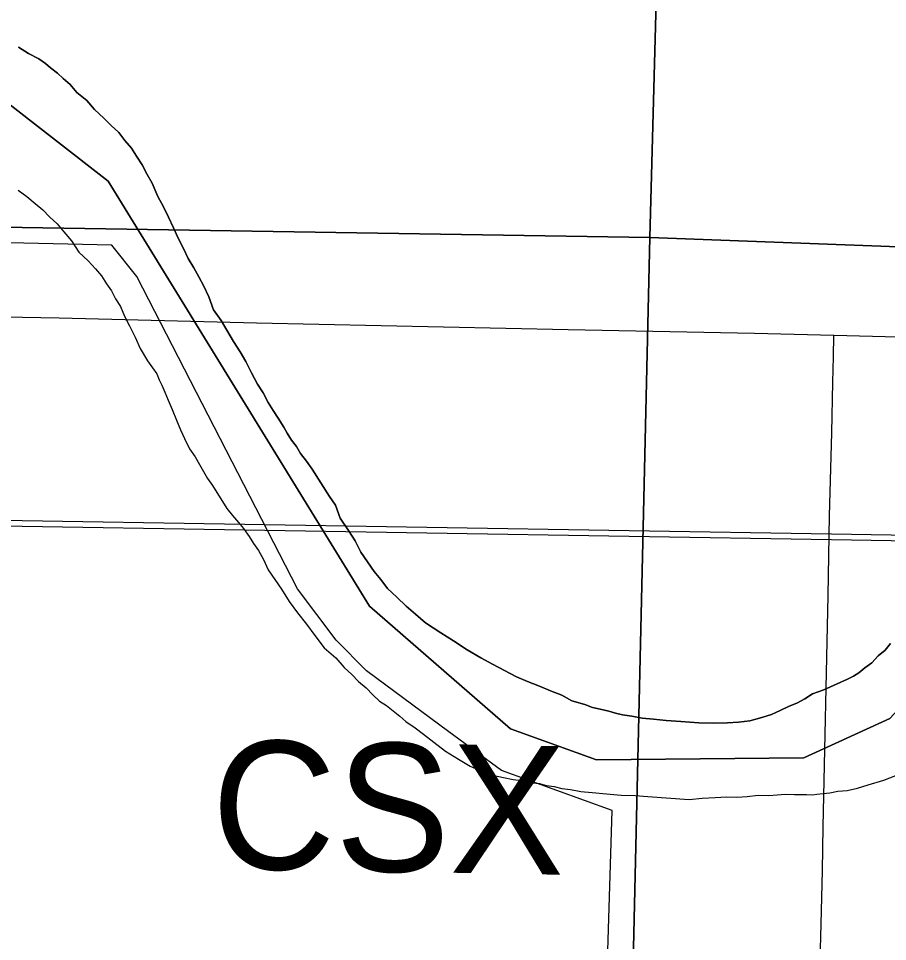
# Model space of a CAD drawing. Extents: x 2.4 to 73.1, y 4.5 to 25.6.
# Drawn here: x 46.9617 to 47.1531, y 22.4402 to 22.6436 of the extents above; entities that cross this region are included whole.
import ezdxf

# ---------------------------------------------------------------- set-up
doc = ezdxf.new("R2010")
doc.units = 0
for name, color, linetype in [('GM_X_County_Road', 7, 'Continuous'), ('GM_X_Interchange_Ramps', 7, 'Continuous'), ('GM_X_Major_River', 7, 'Continuous'), ('GM_X_Rail_Line', 7, 'Continuous'), ('GM_X_Rail_Line_Text', 7, 'Continuous'), ('GM_X_Section', 7, 'Continuous')]:
    doc.layers.add(name, color=color, linetype=linetype)

msp = doc.modelspace()

# ---------------------------------------------------------------- linework, layer by layer
at = {"layer": 'GM_X_County_Road'}
for points in [[(47.17514, 22.33793), (47.12923, 22.33904), (47.08845, 22.34002), (47.08884, 22.3526), (47.09246, 22.46904), (47.06808, 22.47787), (47.05652, 22.48635), (47.03831, 22.49979), (47.03165, 22.5066), (47.02317, 22.5179), (46.98771, 22.58671), (46.98223, 22.59359), (46.95309, 22.59426)], [(46.63588, 22.58476), (46.64374, 22.58474), (46.66425, 22.58442), (46.73727, 22.58267), (46.78326, 22.58174), (46.82738, 22.58059), (46.87026, 22.57966), (46.91812, 22.57859), (46.97063, 22.57759), (47.01413, 22.57648), (47.08281, 22.57503), (47.12383, 22.5742), (47.14129, 22.57376)], [(47.1319, 22.2016), (47.13263, 22.2246), (47.13317, 22.24262), (47.13395, 22.26717), (47.13454, 22.28518), (47.13492, 22.29699), (47.13528, 22.31129), (47.13605, 22.33832), (47.13697, 22.3692), (47.13703, 22.38121), (47.13735, 22.39427), (47.1377, 22.41012), (47.13809, 22.42752), (47.13853, 22.44399), (47.13879, 22.45581), (47.13897, 22.46544), (47.14003, 22.51641), (47.14036, 22.53394), (47.14086, 22.55227), (47.14112, 22.56344), (47.14121, 22.56899), (47.14129, 22.57376)], [(47.14129, 22.57376), (47.19802, 22.57232), (47.19852, 22.57231)]]:
    msp.add_lwpolyline(points, dxfattribs=at)
at = {"layer": 'GM_X_Interchange_Ramps'}
for points in [[(46.94519, 22.63588), (46.98143, 22.60774), (47.03899, 22.51407), (47.07005, 22.48707), (47.08902, 22.48018), (47.13471, 22.48066), (47.15368, 22.48929), (47.17493, 22.51231), (47.19042, 22.55084), (47.21799, 22.57961), (47.24614, 22.59573), (47.26971, 22.59805), (47.29615, 22.59175), (47.33641, 22.56648), (47.36893, 22.54378), (47.37616, 22.5388), (47.41118, 22.5194), (47.45545, 22.50737)], [(47.45545, 22.50737), (47.41118, 22.5194), (47.37616, 22.5388), (47.36893, 22.54378), (47.33641, 22.56648), (47.29615, 22.59175), (47.26971, 22.59805), (47.24614, 22.59573), (47.21799, 22.57961), (47.19042, 22.55084), (47.17493, 22.51231), (47.15368, 22.48929), (47.13471, 22.48066), (47.08902, 22.48018), (47.07005, 22.48707), (47.03899, 22.51407), (46.98143, 22.60774), (46.94519, 22.63588)]]:
    msp.add_lwpolyline(points, dxfattribs=at)
at = {"layer": 'GM_X_Major_River'}
for points in [[(47.04153, 22.51994), (47.04005, 22.52168), (47.03859, 22.52381), (47.03712, 22.52594), (47.03586, 22.52844), (47.03439, 22.53075), (47.03256, 22.53346), (47.0315, 22.53633), (47.03021, 22.53827), (47.02637, 22.54425), (47.02509, 22.54599), (47.0238, 22.54773), (47.02289, 22.54928), (47.02179, 22.55063), (47.02088, 22.55218), (47.02015, 22.55352), (47.01887, 22.55546), (47.01777, 22.55719), (47.01668, 22.55893), (47.01559, 22.56105), (47.01431, 22.56298), (47.01304, 22.56548), (47.01178, 22.56798), (47.0105, 22.5701), (47.00904, 22.57242), (47.00758, 22.57492), (47.0063, 22.57705), (47.00465, 22.57937), (47.00359, 22.58224), (47.0025, 22.58455), (47.00142, 22.58666), (47.00033, 22.58859), (46.99905, 22.59071), (46.99797, 22.59302), (46.99688, 22.59514), (46.9958, 22.59744), (46.99472, 22.59975), (46.99364, 22.60206), (46.99236, 22.60437), (46.99111, 22.60725), (46.99001, 22.60917), (46.98893, 22.61129), (46.98765, 22.61322), (46.98655, 22.61496), (46.98508, 22.61671), (46.98379, 22.61845), (46.98212, 22.62001), (46.98045, 22.62157), (46.97841, 22.62352), (46.97675, 22.62546), (46.97451, 22.62723), (46.97304, 22.62898), (46.97155, 22.63034), (46.97025, 22.63152), (46.96876, 22.63269), (46.96765, 22.63367), (46.96615, 22.63466), (46.9639, 22.63586), (46.96166, 22.63724)], [(46.96166, 22.63724), (46.9639, 22.63586), (46.96615, 22.63466), (46.96765, 22.63367), (46.96876, 22.63269), (46.97025, 22.63152), (46.97155, 22.63034), (46.97304, 22.62898), (46.97451, 22.62723), (46.97675, 22.62546), (46.97841, 22.62352), (46.98045, 22.62157), (46.98212, 22.62001), (46.98379, 22.61845), (46.98508, 22.61671), (46.98655, 22.61496), (46.98765, 22.61322), (46.98893, 22.61129), (46.99001, 22.60917), (46.99111, 22.60725), (46.99236, 22.60437), (46.99364, 22.60206), (46.99472, 22.59975), (46.9958, 22.59744), (46.99688, 22.59514), (46.99797, 22.59302), (46.99905, 22.59071), (47.00033, 22.58859), (47.00142, 22.58666), (47.0025, 22.58455), (47.00359, 22.58224), (47.00465, 22.57937), (47.0063, 22.57705), (47.00758, 22.57492), (47.00904, 22.57242), (47.0105, 22.5701), (47.01178, 22.56798), (47.01304, 22.56548), (47.01431, 22.56298), (47.01559, 22.56105), (47.01668, 22.55893), (47.01777, 22.55719), (47.01887, 22.55546), (47.02015, 22.55352), (47.02088, 22.55218), (47.02179, 22.55063), (47.02289, 22.54928), (47.0238, 22.54773), (47.02509, 22.54599), (47.02637, 22.54425), (47.03021, 22.53827), (47.0315, 22.53633), (47.03256, 22.53346), (47.03439, 22.53075), (47.03586, 22.52844), (47.03712, 22.52594), (47.03859, 22.52381), (47.04005, 22.52168), (47.04153, 22.51994)], [(46.96163, 22.60572), (46.96349, 22.60434), (46.96535, 22.60278), (46.96703, 22.6014), (46.96851, 22.59985), (46.97018, 22.59828), (46.97166, 22.59654), (46.97332, 22.5946), (46.97496, 22.59209), (46.977, 22.59013), (46.97867, 22.58838), (46.97996, 22.58683), (46.98106, 22.58509), (46.98216, 22.58355), (46.98306, 22.58181), (46.98416, 22.58008), (46.98506, 22.57797), (46.98614, 22.57585), (46.98741, 22.57335), (46.98849, 22.57085), (46.99013, 22.56815), (46.99123, 22.5666), (46.99214, 22.56525), (46.99268, 22.56391), (46.99322, 22.56276), (46.99394, 22.56122), (46.99466, 22.55949), (46.99556, 22.55738), (46.99645, 22.55508), (46.99734, 22.55296), (46.99825, 22.55104), (46.99933, 22.54874), (47.00061, 22.54699), (47.00152, 22.54526), (47.00243, 22.54372), (47.00334, 22.54218), (47.00444, 22.54063), (47.00755, 22.53561), (47.00884, 22.53406), (47.01013, 22.53251), (47.01123, 22.53115), (47.01252, 22.52941), (47.01343, 22.52787), (47.01453, 22.52632), (47.01562, 22.52439), (47.0167, 22.52209), (47.01817, 22.51996), (47.01964, 22.51783), (47.02128, 22.51513), (47.02311, 22.51262), (47.02514, 22.5101), (47.02698, 22.50758), (47.029, 22.50487), (47.0316, 22.50272), (47.03345, 22.50058), (47.03512, 22.49902), (47.0366, 22.49746), (47.03827, 22.49609), (47.03976, 22.49453), (47.04124, 22.49317), (47.04274, 22.49218), (47.04423, 22.491), (47.04571, 22.48982), (47.04701, 22.48865), (47.04907, 22.48727), (47.05093, 22.48589), (47.05317, 22.48413), (47.05578, 22.48216), (47.05858, 22.48038), (47.0612, 22.4788), (47.06402, 22.47758), (47.06647, 22.47676), (47.06855, 22.47633), (47.07063, 22.4759)], [(46.96163, 22.60572), (46.96349, 22.60434), (46.96535, 22.60278), (46.96703, 22.6014), (46.96851, 22.59985), (46.97018, 22.59828), (46.97166, 22.59654), (46.97332, 22.5946), (46.97496, 22.59209), (46.977, 22.59013), (46.97867, 22.58838), (46.97996, 22.58683), (46.98106, 22.58509), (46.98216, 22.58355), (46.98306, 22.58181), (46.98416, 22.58008), (46.98506, 22.57797), (46.98614, 22.57585), (46.98741, 22.57335), (46.98849, 22.57085), (46.99013, 22.56815), (46.99123, 22.5666), (46.99214, 22.56525), (46.99268, 22.56391), (46.99322, 22.56276), (46.99394, 22.56122), (46.99466, 22.55949), (46.99556, 22.55738), (46.99645, 22.55508), (46.99734, 22.55296), (46.99825, 22.55104), (46.99933, 22.54874), (47.00061, 22.54699), (47.00152, 22.54526), (47.00243, 22.54372), (47.00334, 22.54218), (47.00444, 22.54063), (47.00755, 22.53561), (47.00884, 22.53406), (47.01013, 22.53251), (47.01123, 22.53115), (47.01252, 22.52941), (47.01343, 22.52787), (47.01453, 22.52632), (47.01562, 22.52439), (47.0167, 22.52209), (47.01817, 22.51996), (47.01964, 22.51783), (47.02128, 22.51513), (47.02311, 22.51262), (47.02514, 22.5101), (47.02698, 22.50758), (47.029, 22.50487), (47.0316, 22.50272), (47.03345, 22.50058), (47.03512, 22.49902), (47.0366, 22.49746), (47.03827, 22.49609), (47.03976, 22.49453), (47.04124, 22.49317), (47.04274, 22.49218), (47.04423, 22.491), (47.04571, 22.48982), (47.04701, 22.48865), (47.04907, 22.48727), (47.05093, 22.48589), (47.05317, 22.48413), (47.05578, 22.48216), (47.05858, 22.48038), (47.0612, 22.4788), (47.06402, 22.47758), (47.06647, 22.47676), (47.06855, 22.47633), (47.07063, 22.4759)], [(47.15381, 22.50588), (47.15263, 22.50439), (47.15108, 22.5031), (47.14971, 22.50162), (47.14816, 22.50052), (47.14681, 22.49941), (47.14565, 22.49868), (47.1443, 22.49796), (47.13912, 22.49562), (47.13662, 22.49473), (47.13489, 22.49364), (47.13316, 22.49273), (47.13143, 22.49201), (47.12951, 22.49111), (47.12759, 22.49021), (47.12548, 22.48951), (47.1228, 22.48882), (47.12032, 22.4885), (47.11785, 22.48837), (47.11481, 22.48826), (47.11158, 22.48834), (47.1076, 22.48863), (47.10438, 22.4889), (47.10154, 22.48917), (47.09907, 22.48942), (47.09681, 22.48986), (47.09472, 22.4901), (47.09321, 22.49052), (47.09171, 22.49094), (47.08982, 22.49136), (47.08812, 22.49178), (47.08642, 22.4924), (47.0836, 22.49323), (47.08135, 22.49443), (47.0789, 22.49544), (47.07646, 22.49645), (47.07383, 22.49747), (47.07138, 22.49848), (47.06876, 22.49987), (47.06613, 22.50127), (47.06351, 22.50267), (47.06052, 22.50445), (47.05753, 22.50643), (47.05472, 22.50821), (47.05136, 22.51038), (47.04913, 22.51234), (47.04708, 22.5141), (47.04504, 22.51605), (47.043, 22.518), (47.04153, 22.51994)], [(47.04153, 22.51994), (47.043, 22.518), (47.04504, 22.51605), (47.04708, 22.5141), (47.04913, 22.51234), (47.05136, 22.51038), (47.05472, 22.50821), (47.05753, 22.50643), (47.06052, 22.50445), (47.06351, 22.50267), (47.06613, 22.50127), (47.06876, 22.49987), (47.07138, 22.49848), (47.07383, 22.49747), (47.07646, 22.49645), (47.0789, 22.49544), (47.08135, 22.49443), (47.0836, 22.49323), (47.08642, 22.4924), (47.08812, 22.49178), (47.08982, 22.49136), (47.09171, 22.49094), (47.09321, 22.49052), (47.09472, 22.4901), (47.09681, 22.48986), (47.09907, 22.48942), (47.10154, 22.48917), (47.10438, 22.4889), (47.1076, 22.48863), (47.11158, 22.48834), (47.11481, 22.48826), (47.11785, 22.48837), (47.12032, 22.4885), (47.1228, 22.48882), (47.12548, 22.48951), (47.12759, 22.49021), (47.12951, 22.49111), (47.13143, 22.49201), (47.13316, 22.49273), (47.13489, 22.49364), (47.13662, 22.49473), (47.13912, 22.49562), (47.1443, 22.49796), (47.14565, 22.49868), (47.14681, 22.49941), (47.14816, 22.50052), (47.14971, 22.50162), (47.15108, 22.5031), (47.15263, 22.50439), (47.15381, 22.50588)], [(47.07063, 22.4759), (47.07252, 22.47566), (47.07422, 22.47524), (47.07649, 22.47499), (47.078, 22.47457), (47.07971, 22.47434), (47.0814, 22.47391), (47.0833, 22.47368), (47.08557, 22.47324), (47.08803, 22.47299), (47.09125, 22.47271), (47.09447, 22.47244), (47.09751, 22.47237), (47.10035, 22.4721), (47.10945, 22.47149), (47.11231, 22.4718), (47.11516, 22.47192), (47.11763, 22.47205), (47.11991, 22.47199), (47.12219, 22.47212), (47.12467, 22.47244), (47.12695, 22.47238), (47.12885, 22.47252), (47.13056, 22.47267), (47.13265, 22.47261), (47.13398, 22.47258), (47.13531, 22.47255), (47.13664, 22.47251), (47.13759, 22.47268), (47.13892, 22.47283), (47.14045, 22.47298), (47.14217, 22.47332), (47.14426, 22.47346), (47.14655, 22.47397), (47.14885, 22.47467), (47.15229, 22.47572), (47.15498, 22.47679)], [(47.07063, 22.4759), (47.07252, 22.47566), (47.07422, 22.47524), (47.07649, 22.47499), (47.078, 22.47457), (47.07971, 22.47434), (47.0814, 22.47391), (47.0833, 22.47368), (47.08557, 22.47324), (47.08803, 22.47299), (47.09125, 22.47271), (47.09447, 22.47244), (47.09751, 22.47237), (47.10035, 22.4721), (47.10945, 22.47149), (47.11231, 22.4718), (47.11516, 22.47192), (47.11763, 22.47205), (47.11991, 22.47199), (47.12219, 22.47212), (47.12467, 22.47244), (47.12695, 22.47238), (47.12885, 22.47252), (47.13056, 22.47267), (47.13265, 22.47261), (47.13398, 22.47258), (47.13531, 22.47255), (47.13664, 22.47251), (47.13759, 22.47268), (47.13892, 22.47283), (47.14045, 22.47298), (47.14217, 22.47332), (47.14426, 22.47346), (47.14655, 22.47397), (47.14885, 22.47467), (47.15229, 22.47572), (47.15498, 22.47679)]]:
    msp.add_lwpolyline(points, dxfattribs=at)
at = {"layer": 'GM_X_Rail_Line'}
for points in [[(46.78412, 22.5359), (47.1408, 22.53), (47.47391, 22.52443), (47.52961, 22.5241), (47.57083, 22.52279), (47.60943, 22.52541), (47.66347, 22.52836), (47.72765, 22.5336), (47.77482, 22.53786), (48.0292, 22.55847), (48.33199, 22.58078), (48.51, 22.5965), (48.56826, 22.60092), (48.61166, 22.60469), (48.64962, 22.60993), (48.68473, 22.61658), (48.70225, 22.62138), (48.75853, 22.63375)], [(46.78407, 22.53465), (47.14078, 22.52875), (47.4739, 22.52318), (47.52958, 22.52286), (47.57085, 22.52154), (47.60951, 22.52417), (47.66355, 22.52712), (47.72775, 22.53236), (47.77492, 22.53662), (48.02673, 22.55714), (48.33209, 22.57954), (48.51093, 22.59537), (48.5696, 22.59958), (48.61182, 22.60346), (48.64982, 22.6087), (48.68501, 22.61537), (48.70255, 22.62017), (48.75853, 22.63248)]]:
    msp.add_lwpolyline(points, dxfattribs=at)
at = {"layer": 'GM_X_Section'}
for points in [[(47.11403, 23.09078), (47.10074, 22.59533), (46.59818, 22.60328), (46.61033, 23.09857)], [(47.11403, 23.09078), (47.61706, 23.07825), (47.60552, 22.57632), (47.10074, 22.59533)], [(47.10074, 22.59533), (47.089, 22.08412), (46.58561, 22.09721), (46.59818, 22.60328)], [(47.10074, 22.59533), (47.60552, 22.57632), (47.59206, 22.07349), (47.089, 22.08412)]]:
    msp.add_lwpolyline(points, close=True, dxfattribs=at)

# ---------------------------------------------------------------- texts
at = {"layer": 'GM_X_Rail_Line_Text'}
msp.add_text('CSX', height=0.028314, rotation=358.9397, dxfattribs=at).set_placement((47.00398, 22.45632))

doc.saveas('drawing.dxf')
